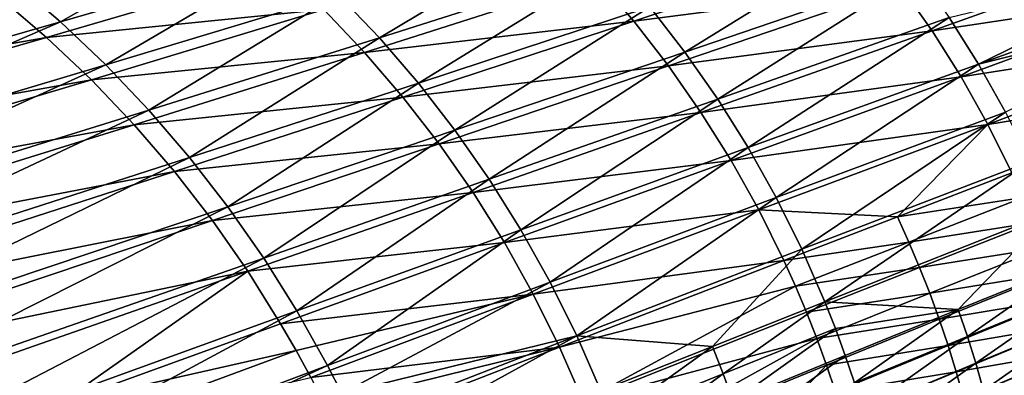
# Model space of a CAD drawing. Header units: metres. Extents: x -901 to 901, y -486 to 401.
# Tile 334 of 375: x 666 to 793, y 221 to 267. Entities that reach past the tile are written whole.
import ezdxf

# ---------------------------------------------------------------- set-up
doc = ezdxf.new("R2010")
doc.units = ezdxf.units.M

msp = doc.modelspace()

# ---------------------------------------------------------------- linework, layer by layer
at = {"layer": 'top0'}
for points in [[(671.768677, 266.855316, -246.821625), (665.667358, 272.106506, -246.915344), (696.140564, 280.712952, -193.232162)], [(701.973083, 275.690826, -193.145844), (671.768677, 266.855316, -246.821625), (696.140564, 280.712952, -193.232162)], [(712.84552, 264.803894, -192.977402), (707.545654, 270.383759, -193.060745), (737.780701, 279.726501, -139.53241)], [(742.861511, 274.378143, -139.467117), (712.84552, 264.803894, -192.977402), (737.780701, 279.726501, -139.53241)], [(747.670288, 268.781555, -139.403473), (777.82782, 278.822815, -86.135628), (752.195984, 262.949646, -139.341843)], [(777.82782, 278.822815, -86.135628), (782.183777, 273.222198, -86.098938), (752.195984, 262.949646, -139.341843)], [(740.867798, 272.480621, -138.241013), (745.625244, 266.942505, -138.153458), (775.729065, 276.970154, -84.958496)], [(775.729065, 276.970154, -84.958496), (745.625244, 266.942505, -138.153458), (780.032227, 271.43042, -84.902359)], [(677.598267, 261.306, -246.72995), (671.768677, 266.855316, -246.821625), (701.973083, 275.690826, -193.145844)], [(707.545654, 270.383759, -193.060745), (677.598267, 261.306, -246.72995), (701.973083, 275.690826, -193.145844)], [(784.054077, 265.684509, -84.85125), (814.151367, 276.510223, -31.994404), (780.032227, 271.43042, -84.902359)], [(817.738281, 270.841949, -31.971643), (814.151367, 276.510223, -31.994404), (784.054077, 265.684509, -84.85125)], [(717.860718, 258.96402, -192.896286), (712.84552, 264.803894, -192.977402), (742.861511, 274.378143, -139.467117)], [(747.670288, 268.781555, -139.403473), (717.860718, 258.96402, -192.896286), (742.861511, 274.378143, -139.467117)], [(786.258789, 267.410614, -86.06353), (818.101379, 275.146729, -33.518887), (790.043335, 261.401642, -86.029663)], [(818.101379, 275.146729, -33.518887), (819.894226, 272.241241, -33.514404), (790.043335, 261.401642, -86.029663)], [(669.961731, 264.849304, -245.506821), (700.13385, 273.690735, -191.892166), (663.901611, 270.032257, -245.636459)], [(705.663879, 268.447693, -191.776764), (700.13385, 273.690735, -191.892166), (669.961731, 264.849304, -245.506821)], [(752.195984, 262.949646, -139.341843), (782.183777, 273.222198, -86.098938), (756.428345, 256.895874, -139.282639)], [(782.183777, 273.222198, -86.098938), (786.258789, 267.410614, -86.06353), (756.428345, 256.895874, -139.282639)], [(671.768677, 266.855316, -246.821625), (611.713806, 249.599762, -354.438263), (665.667358, 272.106506, -246.915344)], [(705.663879, 268.447693, -191.776764), (710.916809, 262.92627, -191.667252), (740.867798, 272.480621, -138.241013)], [(740.867798, 272.480621, -138.241013), (710.916809, 262.92627, -191.667252), (745.625244, 266.942505, -138.153458)], [(790.043335, 261.401642, -86.029663), (819.894226, 272.241241, -33.514404), (821.615234, 269.292542, -33.510471)], [(683.142639, 255.471359, -246.640808), (677.598267, 261.306, -246.72995), (707.545654, 270.383759, -193.060745)], [(712.84552, 264.803894, -192.977402), (683.142639, 255.471359, -246.640808), (707.545654, 270.383759, -193.060745)], [(745.625244, 266.942505, -138.153458), (750.098267, 261.170746, -138.071701), (780.032227, 271.43042, -84.902359)], [(780.032227, 271.43042, -84.902359), (750.098267, 261.170746, -138.071701), (784.054077, 265.684509, -84.85125)], [(787.7854, 259.748688, -84.805344), (817.738281, 270.841949, -31.971643), (784.054077, 265.684509, -84.85125)], [(821.042419, 264.988892, -31.954088), (817.738281, 270.841949, -31.971643), (787.7854, 259.748688, -84.805344)], [(663.901611, 270.032257, -245.636459), (603.340515, 253.29071, -353.127075), (669.961731, 264.849304, -245.506821)], [(790.043335, 261.401642, -86.029663), (821.615234, 269.292542, -33.510471), (793.528625, 255.209305, -85.997589)], [(675.748596, 259.363739, -245.383438), (705.663879, 268.447693, -191.776764), (669.961731, 264.849304, -245.506821)], [(710.916809, 262.92627, -191.667252), (705.663879, 268.447693, -191.776764), (675.748596, 259.363739, -245.383438)], [(722.579712, 252.877563, -192.817886), (717.860718, 258.96402, -192.896286), (747.670288, 268.781555, -139.403473)], [(752.195984, 262.949646, -139.341843), (722.579712, 252.877563, -192.817886), (747.670288, 268.781555, -139.403473)], [(618.096008, 243.528976, -354.347748), (611.713806, 249.599762, -354.438263), (671.768677, 266.855316, -246.821625)], [(677.598267, 261.306, -246.72995), (618.096008, 243.528976, -354.347748), (671.768677, 266.855316, -246.821625)], [(710.916809, 262.92627, -191.667252), (715.881714, 257.142578, -191.564026), (745.625244, 266.942505, -138.153458)], [(745.625244, 266.942505, -138.153458), (715.881714, 257.142578, -191.564026), (750.098267, 261.170746, -138.071701)], [(756.428345, 256.895874, -139.282639), (786.258789, 267.410614, -86.06353), (760.357605, 250.634125, -139.226257)], [(786.258789, 267.410614, -86.06353), (790.043335, 261.401642, -86.029663), (760.357605, 250.634125, -139.226257)], [(750.098267, 261.170746, -138.071701), (754.277588, 255.182022, -137.996048), (784.054077, 265.684509, -84.85125)], [(784.054077, 265.684509, -84.85125), (754.277588, 255.182022, -137.996048), (787.7854, 259.748688, -84.805344)], [(603.340515, 253.29071, -353.127075), (609.981384, 247.609665, -352.997192), (669.961731, 264.849304, -245.506821)], [(669.961731, 264.849304, -245.506821), (609.981384, 247.609665, -352.997192), (675.748596, 259.363739, -245.383438)], [(688.38916, 249.364807, -246.554657), (683.142639, 255.471359, -246.640808), (712.84552, 264.803894, -192.977402)], [(717.860718, 258.96402, -192.896286), (688.38916, 249.364807, -246.554657), (712.84552, 264.803894, -192.977402)], [(791.217102, 253.63916, -84.764809), (821.042419, 264.988892, -31.954088), (787.7854, 259.748688, -84.805344)], [(791.217102, 253.63916, -84.764809), (824.055908, 258.968292, -31.941742), (821.042419, 264.988892, -31.954088)], [(681.245361, 253.586823, -245.266769), (710.916809, 262.92627, -191.667252), (675.748596, 259.363739, -245.383438)], [(715.881714, 257.142578, -191.564026), (710.916809, 262.92627, -191.667252), (681.245361, 253.586823, -245.266769)], [(726.991882, 246.558472, -192.742722), (722.579712, 252.877563, -192.817886), (752.195984, 262.949646, -139.341843)], [(756.428345, 256.895874, -139.282639), (726.991882, 246.558472, -192.742722), (752.195984, 262.949646, -139.341843)], [(760.357605, 250.634125, -139.226257), (790.043335, 261.401642, -86.029663), (763.974915, 244.178833, -139.173096)], [(790.043335, 261.401642, -86.029663), (793.528625, 255.209305, -85.997589), (763.974915, 244.178833, -139.173096)], [(624.16803, 237.147766, -354.261108), (618.096008, 243.528976, -354.347748), (677.598267, 261.306, -246.72995)], [(683.142639, 255.471359, -246.640808), (624.16803, 237.147766, -354.261108), (677.598267, 261.306, -246.72995)], [(715.881714, 257.142578, -191.564026), (720.54895, 251.113983, -191.467499), (750.098267, 261.170746, -138.071701)], [(750.098267, 261.170746, -138.071701), (720.54895, 251.113983, -191.467499), (754.277588, 255.182022, -137.996048)], [(609.981384, 247.609665, -352.997192), (616.324951, 241.598602, -352.875092), (675.748596, 259.363739, -245.383438)], [(675.748596, 259.363739, -245.383438), (616.324951, 241.598602, -352.875092), (681.245361, 253.586823, -245.266769)], [(693.325806, 243.000473, -246.47197), (688.38916, 249.364807, -246.554657), (717.860718, 258.96402, -192.896286)], [(722.579712, 252.877563, -192.817886), (693.325806, 243.000473, -246.47197), (717.860718, 258.96402, -192.896286)], [(754.277588, 255.182022, -137.996048), (758.15387, 248.993011, -137.926849), (787.7854, 259.748688, -84.805344)], [(787.7854, 259.748688, -84.805344), (758.15387, 248.993011, -137.926849), (791.217102, 253.63916, -84.764809)], [(794.339844, 247.372131, -84.729836), (824.055908, 258.968292, -31.941742), (791.217102, 253.63916, -84.764809)], [(686.440491, 247.535553, -245.157227), (715.881714, 257.142578, -191.564026), (681.245361, 253.586823, -245.266769)], [(720.54895, 251.113983, -191.467499), (715.881714, 257.142578, -191.564026), (686.440491, 247.535553, -245.157227)], [(731.087219, 240.021255, -192.67128), (726.991882, 246.558472, -192.742722), (756.428345, 256.895874, -139.282639)], [(760.357605, 250.634125, -139.226257), (731.087219, 240.021255, -192.67128), (756.428345, 256.895874, -139.282639)], [(629.915649, 230.471207, -354.17865), (624.16803, 237.147766, -354.261108), (683.142639, 255.471359, -246.640808)], [(688.38916, 249.364807, -246.554657), (629.915649, 230.471207, -354.17865), (683.142639, 255.471359, -246.640808)], [(720.54895, 251.113983, -191.467499), (724.908936, 244.85788, -191.378036), (754.277588, 255.182022, -137.996048)], [(754.277588, 255.182022, -137.996048), (724.908936, 244.85788, -191.378036), (758.15387, 248.993011, -137.926849)], [(763.974915, 244.178833, -139.173096), (793.528625, 255.209305, -85.997589), (767.271973, 237.544861, -139.12355)], [(767.271973, 237.544861, -139.12355), (793.528625, 255.209305, -85.997589), (796.706543, 248.848099, -85.967567)], [(616.324951, 241.598602, -352.875092), (622.352295, 235.270294, -352.761108), (681.245361, 253.586823, -245.266769)], [(681.245361, 253.586823, -245.266769), (622.352295, 235.270294, -352.761108), (686.440491, 247.535553, -245.157227)], [(697.941223, 236.393082, -246.393204), (693.325806, 243.000473, -246.47197), (722.579712, 252.877563, -192.817886)], [(726.991882, 246.558472, -192.742722), (697.941223, 236.393082, -246.393204), (722.579712, 252.877563, -192.817886)], [(758.15387, 248.993011, -137.926849), (761.717712, 242.620346, -137.864426), (791.217102, 253.63916, -84.764809)], [(791.217102, 253.63916, -84.764809), (761.717712, 242.620346, -137.864426), (779.590698, 241.712234, -111.234886)], [(779.590698, 241.712234, -111.234886), (794.339844, 247.372131, -84.729836), (791.217102, 253.63916, -84.764809)], [(691.323975, 241.228241, -245.05513), (720.54895, 251.113983, -191.467499), (686.440491, 247.535553, -245.157227)], [(724.908936, 244.85788, -191.378036), (720.54895, 251.113983, -191.467499), (691.323975, 241.228241, -245.05513)], [(734.856506, 233.28093, -192.604034), (731.087219, 240.021255, -192.67128), (760.357605, 250.634125, -139.226257)], [(763.974915, 244.178833, -139.173096), (734.856506, 233.28093, -192.604034), (760.357605, 250.634125, -139.226257)], [(635.325317, 223.515152, -354.100739), (629.915649, 230.471207, -354.17865), (688.38916, 249.364807, -246.554657)], [(693.325806, 243.000473, -246.47197), (635.325317, 223.515152, -354.100739), (688.38916, 249.364807, -246.554657)], [(724.908936, 244.85788, -191.378036), (728.951904, 238.391632, -191.296036), (758.15387, 248.993011, -137.926849)], [(758.15387, 248.993011, -137.926849), (728.951904, 238.391632, -191.296036), (761.717712, 242.620346, -137.864426)], [(770.241455, 230.747467, -139.078003), (767.271973, 237.544861, -139.12355), (796.706543, 248.848099, -85.967567)], [(799.569763, 242.33284, -85.939857), (770.241455, 230.747467, -139.078003), (796.706543, 248.848099, -85.967567)], [(622.352295, 235.270294, -352.761108), (628.050598, 228.643784, -352.655396), (686.440491, 247.535553, -245.157227)], [(686.440491, 247.535553, -245.157227), (628.050598, 228.643784, -352.655396), (691.323975, 241.228241, -245.05513)], [(702.225037, 229.557953, -246.318832), (697.941223, 236.393082, -246.393204), (726.991882, 246.558472, -192.742722)], [(731.087219, 240.021255, -192.67128), (702.225037, 229.557953, -246.318832), (726.991882, 246.558472, -192.742722)], [(795.782532, 244.184616, -84.714478), (794.339844, 247.372131, -84.729836), (779.590698, 241.712234, -111.234886)], [(695.88562, 234.683182, -244.960876), (724.908936, 244.85788, -191.378036), (691.323975, 241.228241, -245.05513)], [(728.951904, 238.391632, -191.296036), (724.908936, 244.85788, -191.378036), (695.88562, 234.683182, -244.960876)], [(738.291321, 226.352997, -192.541489), (734.856506, 233.28093, -192.604034), (763.974915, 244.178833, -139.173096)], [(767.271973, 237.544861, -139.12355), (738.291321, 226.352997, -192.541489), (763.974915, 244.178833, -139.173096)], [(781.059692, 238.456207, -111.214241), (795.782532, 244.184616, -84.714478), (779.590698, 241.712234, -111.234886)], [(797.144531, 240.963806, -84.700577), (795.782532, 244.184616, -84.714478), (781.059692, 238.456207, -111.214241)], [(640.384399, 216.296082, -354.027618), (635.325317, 223.515152, -354.100739), (693.325806, 243.000473, -246.47197)], [(640.384399, 216.296082, -354.027618), (693.325806, 243.000473, -246.47197), (697.941223, 236.393082, -246.393204)], [(728.951904, 238.391632, -191.296036), (732.668335, 231.73262, -191.221878), (761.717712, 242.620346, -137.864426)], [(761.717712, 242.620346, -137.864426), (732.668335, 231.73262, -191.221878), (764.959839, 236.080719, -137.809128)], [(761.717712, 242.620346, -137.864426), (764.959839, 236.080719, -137.809128), (779.590698, 241.712234, -111.234886)], [(770.241455, 230.747467, -139.078003), (799.569763, 242.33284, -85.939857), (787.432983, 229.730591, -112.442902)], [(787.432983, 229.730591, -112.442902), (799.569763, 242.33284, -85.939857), (802.111572, 235.678757, -85.914696)], [(628.050598, 228.643784, -352.655396), (633.408447, 221.739563, -352.558228), (691.323975, 241.228241, -245.05513)], [(691.323975, 241.228241, -245.05513), (633.408447, 221.739563, -352.558228), (695.88562, 234.683182, -244.960876)], [(779.590698, 241.712234, -111.234886), (764.959839, 236.080719, -137.809128), (781.059692, 238.456207, -111.214241)], [(706.167603, 222.51091, -246.249298), (702.225037, 229.557953, -246.318832), (731.087219, 240.021255, -192.67128)], [(734.856506, 233.28093, -192.604034), (706.167603, 222.51091, -246.249298), (731.087219, 240.021255, -192.67128)], [(782.446411, 235.165741, -111.19529), (797.144531, 240.963806, -84.700577), (781.059692, 238.456207, -111.214241)], [(798.424927, 237.7117, -84.688156), (797.144531, 240.963806, -84.700577), (782.446411, 235.165741, -111.19529)], [(700.115417, 227.918716, -244.874832), (728.951904, 238.391632, -191.296036), (695.88562, 234.683182, -244.960876)], [(732.668335, 231.73262, -191.221878), (728.951904, 238.391632, -191.296036), (700.115417, 227.918716, -244.874832)], [(738.291321, 226.352997, -192.541489), (767.271973, 237.544861, -139.12355), (755.754211, 224.989685, -165.747528)], [(755.754211, 224.989685, -165.747528), (767.271973, 237.544861, -139.12355), (770.241455, 230.747467, -139.078003)], [(764.959839, 236.080719, -137.809128), (766.457336, 232.753494, -137.784241), (781.059692, 238.456207, -111.214241)], [(781.059692, 238.456207, -111.214241), (766.457336, 232.753494, -137.784241), (782.446411, 235.165741, -111.19529)], [(783.75, 231.842865, -111.17807), (798.424927, 237.7117, -84.688156), (782.446411, 235.165741, -111.19529)], [(799.623413, 234.430222, -84.677231), (798.424927, 237.7117, -84.688156), (783.75, 231.842865, -111.17807)], [(645.080994, 208.831192, -353.959625), (640.384399, 216.296082, -354.027618), (697.941223, 236.393082, -246.393204)], [(645.080994, 208.831192, -353.959625), (697.941223, 236.393082, -246.393204), (702.225037, 229.557953, -246.318832)], [(732.668335, 231.73262, -191.221878), (736.048462, 224.898224, -191.15596), (764.959839, 236.080719, -137.809128)], [(764.959839, 236.080719, -137.809128), (736.048462, 224.898224, -191.15596), (766.457336, 232.753494, -137.784241)], [(766.457336, 232.753494, -137.784241), (767.870911, 229.390762, -137.761261), (782.446411, 235.165741, -111.19529)], [(782.446411, 235.165741, -111.19529), (767.870911, 229.390762, -137.761261), (783.75, 231.842865, -111.17807)], [(788.601624, 226.283081, -112.427246), (787.432983, 229.730591, -112.442902), (802.111572, 235.678757, -85.914696)], [(788.601624, 226.283081, -112.427246), (802.111572, 235.678757, -85.914696), (803.260132, 232.304489, -85.90316)], [(633.408447, 221.739563, -352.558228), (638.414551, 214.578186, -352.469788), (695.88562, 234.683182, -244.960876)], [(695.88562, 234.683182, -244.960876), (638.414551, 214.578186, -352.469788), (671.542908, 217.536606, -298.607544)], [(700.115417, 227.918716, -244.874832), (695.88562, 234.683182, -244.960876), (671.542908, 217.536606, -298.607544)], [(784.970093, 228.489502, -111.162621), (799.623413, 234.430222, -84.677231), (783.75, 231.842865, -111.17807)], [(800.739868, 231.121246, -84.667824), (799.623413, 234.430222, -84.677231), (784.970093, 228.489502, -111.162621)], [(708.008057, 218.91301, -246.216492), (706.167603, 222.51091, -246.249298), (734.856506, 233.28093, -192.604034)], [(738.291321, 226.352997, -192.541489), (708.008057, 218.91301, -246.216492), (734.856506, 233.28093, -192.604034)], [(736.048462, 224.898224, -191.15596), (739.082764, 217.905823, -191.098648), (766.457336, 232.753494, -137.784241)], [(766.457336, 232.753494, -137.784241), (739.082764, 217.905823, -191.098648), (767.870911, 229.390762, -137.761261)], [(789.686218, 222.805603, -112.412613), (788.601624, 226.283081, -112.427246), (803.260132, 232.304489, -85.90316)], [(803.260132, 232.304489, -85.90316), (804.326172, 228.901352, -85.892357), (789.686218, 222.805603, -112.412613)], [(702.102661, 224.459915, -244.834991), (732.668335, 231.73262, -191.221878), (700.115417, 227.918716, -244.874832)], [(704.003174, 220.95314, -244.797333), (732.668335, 231.73262, -191.221878), (702.102661, 224.459915, -244.834991)], [(704.003174, 220.95314, -244.797333), (736.048462, 224.898224, -191.15596), (732.668335, 231.73262, -191.221878)], [(767.870911, 229.390762, -137.761261), (769.199585, 225.994598, -137.740219), (783.75, 231.842865, -111.17807)], [(783.75, 231.842865, -111.17807), (769.199585, 225.994598, -137.740219), (784.970093, 228.489502, -111.162621)], [(786.106506, 225.107605, -111.148964), (800.739868, 231.121246, -84.667824), (784.970093, 228.489502, -111.162621)], [(801.773987, 227.786713, -84.659973), (800.739868, 231.121246, -84.667824), (786.106506, 225.107605, -111.148964)], [(757.141052, 221.458725, -165.723373), (755.754211, 224.989685, -165.747528), (770.241455, 230.747467, -139.078003)], [(757.141052, 221.458725, -165.723373), (770.241455, 230.747467, -139.078003), (771.601257, 227.292358, -139.05687)], [(771.601257, 227.292358, -139.05687), (770.241455, 230.747467, -139.078003), (787.432983, 229.730591, -112.442902)], [(771.601257, 227.292358, -139.05687), (787.432983, 229.730591, -112.442902), (772.876648, 223.802277, -139.03688)], [(787.432983, 229.730591, -112.442902), (774.067017, 220.279221, -139.018097), (772.876648, 223.802277, -139.03688)], [(774.067017, 220.279221, -139.018097), (787.432983, 229.730591, -112.442902), (788.601624, 226.283081, -112.427246)], [(649.404358, 201.138214, -353.897095), (645.080994, 208.831192, -353.959625), (702.225037, 229.557953, -246.318832)], [(649.404358, 201.138214, -353.897095), (702.225037, 229.557953, -246.318832), (706.167603, 222.51091, -246.249298)], [(739.082764, 217.905823, -191.098648), (769.199585, 225.994598, -137.740219), (767.870911, 229.390762, -137.761261)], [(769.199585, 225.994598, -137.740219), (770.443054, 222.566986, -137.721161), (784.970093, 228.489502, -111.162621)], [(784.970093, 228.489502, -111.162621), (770.443054, 222.566986, -137.721161), (786.106506, 225.107605, -111.148964)], [(804.326172, 228.901352, -85.892357), (790.686157, 219.300171, -112.39904), (789.686218, 222.805603, -112.412613)], [(804.326172, 228.901352, -85.892357), (805.309082, 225.471313, -85.882317), (790.686157, 219.300171, -112.39904)], [(702.102661, 224.459915, -244.834991), (700.115417, 227.918716, -244.874832), (671.542908, 217.536606, -298.607544)], [(758.441711, 217.891861, -165.700546), (757.141052, 221.458725, -165.723373), (771.601257, 227.292358, -139.05687)], [(758.441711, 217.891861, -165.700546), (771.601257, 227.292358, -139.05687), (772.876648, 223.802277, -139.03688)], [(787.159119, 221.699112, -111.137146), (801.773987, 227.786713, -84.659973), (786.106506, 225.107605, -111.148964)], [(802.725708, 224.428482, -84.653687), (801.773987, 227.786713, -84.659973), (787.159119, 221.699112, -111.137146)], [(709.759949, 215.268295, -246.185074), (708.008057, 218.91301, -246.216492), (738.291321, 226.352997, -192.541489)], [(711.422302, 211.578888, -246.15509), (709.759949, 215.268295, -246.185074), (738.291321, 226.352997, -192.541489)], [(711.422302, 211.578888, -246.15509), (738.291321, 226.352997, -192.541489), (741.384033, 219.253387, -192.484131)], [(741.384033, 219.253387, -192.484131), (738.291321, 226.352997, -192.541489), (755.754211, 224.989685, -165.747528)], [(739.082764, 217.905823, -191.098648), (741.763123, 210.772614, -191.050339), (769.199585, 225.994598, -137.740219)], [(741.763123, 210.772614, -191.050339), (770.443054, 222.566986, -137.721161), (769.199585, 225.994598, -137.740219)], [(775.171692, 216.725235, -139.000565), (774.067017, 220.279221, -139.018097), (788.601624, 226.283081, -112.427246)], [(775.171692, 216.725235, -139.000565), (788.601624, 226.283081, -112.427246), (789.686218, 222.805603, -112.412613)], [(705.815674, 217.400665, -244.761902), (736.048462, 224.898224, -191.15596), (704.003174, 220.95314, -244.797333)], [(736.048462, 224.898224, -191.15596), (705.815674, 217.400665, -244.761902), (707.53894, 213.804764, -244.72876)], [(739.082764, 217.905823, -191.098648), (736.048462, 224.898224, -191.15596), (707.53894, 213.804764, -244.72876)], [(741.384033, 219.253387, -192.484131), (755.754211, 224.989685, -165.747528), (742.799927, 215.644272, -192.45755)], [(742.799927, 215.644272, -192.45755), (755.754211, 224.989685, -165.747528), (757.141052, 221.458725, -165.723373)], [(770.443054, 222.566986, -137.721161), (771.601257, 219.109879, -137.704132), (786.106506, 225.107605, -111.148964)], [(786.106506, 225.107605, -111.148964), (771.601257, 219.109879, -137.704132), (787.159119, 221.699112, -111.137146)], [(805.309082, 225.471313, -85.882317), (791.600891, 215.768814, -112.386566), (790.686157, 219.300171, -112.39904)], [(791.600891, 215.768814, -112.386566), (805.309082, 225.471313, -85.882317), (806.208374, 222.016403, -85.873077)], [(671.542908, 217.536606, -298.607544), (673.625793, 213.917831, -298.568787), (702.102661, 224.459915, -244.834991)], [(673.625793, 213.917831, -298.568787), (704.003174, 220.95314, -244.797333), (702.102661, 224.459915, -244.834991)], [(759.655579, 214.291107, -165.679108), (758.441711, 217.891861, -165.700546), (772.876648, 223.802277, -139.03688)], [(772.876648, 223.802277, -139.03688), (774.067017, 220.279221, -139.018097), (759.655579, 214.291107, -165.679108)], [(788.127808, 218.265915, -111.12719), (802.725708, 224.428482, -84.653687), (787.159119, 221.699112, -111.137146)], [(803.594849, 221.048477, -84.648994), (802.725708, 224.428482, -84.653687), (788.127808, 218.265915, -111.12719)], [(651.422913, 197.211914, -353.86792), (649.404358, 201.138214, -353.897095), (706.167603, 222.51091, -246.249298)], [(651.422913, 197.211914, -353.86792), (706.167603, 222.51091, -246.249298), (708.008057, 218.91301, -246.216492)], [(758.319458, 209.564438, -164.315857), (770.443054, 222.566986, -137.721161), (741.763123, 210.772614, -191.050339)], [(771.601257, 219.109879, -137.704132), (770.443054, 222.566986, -137.721161), (758.319458, 209.564438, -164.315857)], [(776.190002, 213.142349, -138.984329), (775.171692, 216.725235, -139.000565), (789.686218, 222.805603, -112.412613)], [(789.686218, 222.805603, -112.412613), (790.686157, 219.300171, -112.39904), (776.190002, 213.142349, -138.984329)], [(792.429932, 212.213562, -112.375244), (791.600891, 215.768814, -112.386566), (806.208374, 222.016403, -85.873077)], [(792.429932, 212.213562, -112.375244), (806.208374, 222.016403, -85.873077), (807.023499, 218.538605, -85.86467)], [(744.127808, 211.998383, -192.432449), (742.799927, 215.644272, -192.45755), (757.141052, 221.458725, -165.723373)], [(744.127808, 211.998383, -192.432449), (757.141052, 221.458725, -165.723373), (758.441711, 217.891861, -165.700546)], [(771.601257, 219.109879, -137.704132), (772.67395, 215.625244, -137.689163), (787.159119, 221.699112, -111.137146)], [(787.159119, 221.699112, -111.137146), (772.67395, 215.625244, -137.689163), (788.127808, 218.265915, -111.12719)]]:
    msp.add_3dface(points, dxfattribs=at)
at = {"layer": 'top0123'}
for points in [[(773.421509, 308.284241, -540), (795.182434, 293.762482, -540), (828.274353, 253.431412, -540)], [(828.274353, 253.431412, -520), (773.421509, 308.284241, -520), (828.274353, 253.431412, -540)], [(773.421509, 308.284241, -520), (773.421509, 308.284241, -540), (828.274353, 253.431412, -540)], [(828.274353, 253.431412, -520), (795.182434, 293.762482, -520), (773.421509, 308.284241, -520)]]:
    msp.add_3dface(points, dxfattribs=at)

doc.saveas('drawing.dxf')
